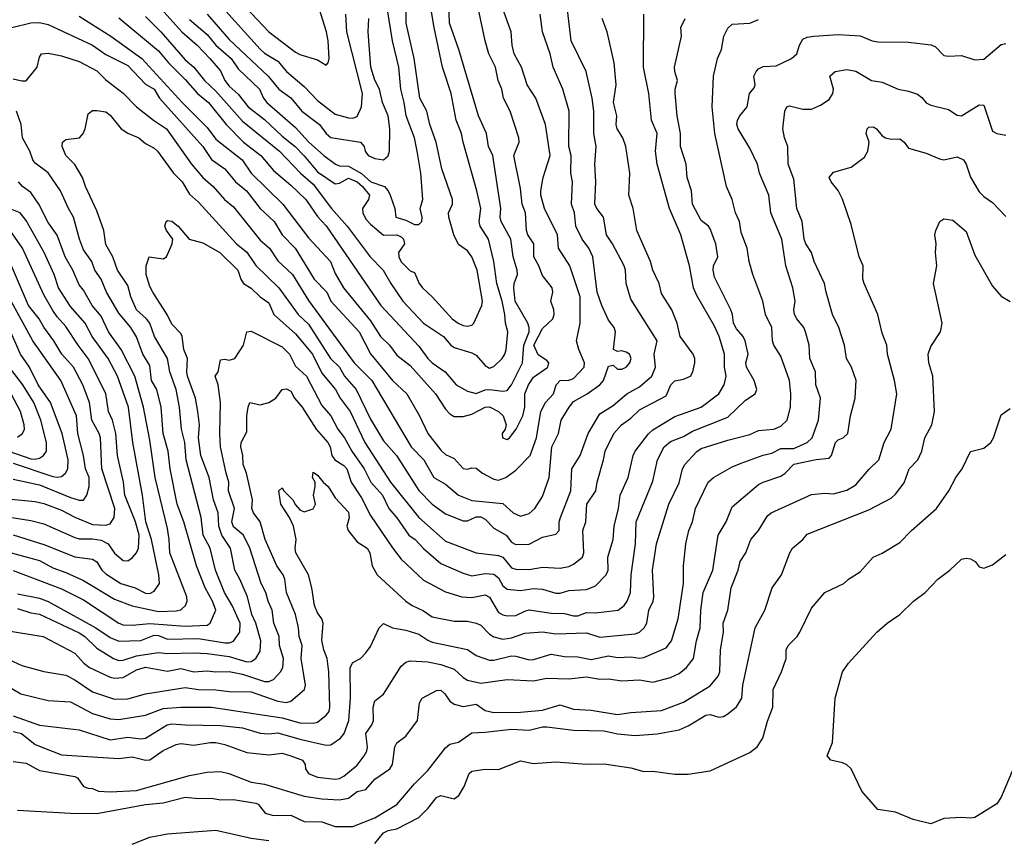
# Model space of a CAD drawing. Header units: metres. Extents: x -46681 to -43747, y -240911 to -237677.
# Tile 733 of 1056: x -46023 to -45912, y -238240 to -238148. Entities that reach past the tile are written whole.
import ezdxf

# ---------------------------------------------------------------- set-up
doc = ezdxf.new("R2010")
doc.units = ezdxf.units.M
doc.layers.add('CONTOUR_INDEX', color=1, linetype='Continuous')
doc.layers.add('CONTOUR_INTER', color=3, linetype='Continuous')

msp = doc.modelspace()

# ---------------------------------------------------------------- linework, layer by layer
at = {"layer": 'CONTOUR_INDEX'}
for points, elevation in [([(-45998.44, -238145.52), (-45995.1, -238149.02), (-45992.1, -238151.3), (-45991.6, -238151.58), (-45989.6, -238152.2), (-45988.6, -238152.78), (-45988.39, -238152.52), (-45988.29, -238152.02), (-45988.37, -238150.02), (-45988.56, -238149.02), (-45989.98, -238144.52)], 110), ([(-46023.6, -238212.67), (-46021.1, -238213.17), (-46020.1, -238213.56), (-46014.72, -238216.52), (-46013.1, -238217.63), (-46012.1, -238218.06), (-46009.6, -238217.97), (-46008.1, -238217.37), (-46007.6, -238217.42), (-46006.6, -238217.83), (-46003.1, -238217.76), (-46000.1, -238218.25), (-45999.6, -238218.23), (-45999.1, -238218.03), (-45998.38, -238217.02), (-45998.37, -238216.02), (-45999.25, -238214.02), (-46000.14, -238212.52), (-46001.17, -238210.02), (-46001.75, -238207.52), (-46002.56, -238206.02), (-46002.78, -238204.02), (-46004.49, -238197.52), (-46004.62, -238195.52), (-46005.02, -238194.02), (-46005.23, -238191.52), (-46005.62, -238189.52), (-46006.32, -238187.52), (-46006.58, -238186.02), (-46008.08, -238183.52), (-46008.6, -238182.02), (-46008.96, -238181.52), (-46010.11, -238180.52), (-46010.74, -238179.02), (-46011.1, -238177.74), (-46012.27, -238176.02), (-46012.8, -238174.52), (-46013.6, -238173.1), (-46013.82, -238171.52), (-46014.6, -238169.29), (-46015.9, -238166.52), (-46016.21, -238165.52), (-46017.1, -238164.03), (-46018.13, -238163.02), (-46018.54, -238162.02), (-46018.49, -238161.52), (-46018.1, -238161.23), (-46016.56, -238161.02), (-46016.14, -238160.52), (-46015.92, -238160.02), (-46015.6, -238158.31), (-46015.1, -238157.92), (-46014.6, -238157.91), (-46013.6, -238158.08), (-46013.1, -238158.45), (-46011.86, -238160.02), (-46011.1, -238160.49), (-46009.86, -238161.02), (-46009.1, -238161.67), (-46008.1, -238162.18), (-46007.71, -238162.52), (-46005.9, -238165.02), (-46004.93, -238166.02), (-46004.1, -238167.41), (-46003.1, -238168.3), (-45998.76, -238173.02), (-45997.6, -238173.96), (-45996.6, -238175.5), (-45993.97, -238178.02), (-45991.79, -238181.02), (-45990.6, -238182.13), (-45988.11, -238186.02), (-45987.12, -238187.02), (-45986.52, -238188.02), (-45985.21, -238189.52), (-45983.6, -238192.88), (-45982.1, -238195.35), (-45980.65, -238197.02), (-45978.1, -238200.99), (-45976.6, -238202.52), (-45975.1, -238203.61), (-45973.1, -238204.43), (-45972.6, -238204.41), (-45971.6, -238203.95), (-45971.1, -238203.96), (-45970.6, -238204.24), (-45969.6, -238205.23), (-45968.22, -238206.02), (-45967.6, -238206.82), (-45967.1, -238207.08), (-45965.6, -238207.05), (-45964.1, -238206.27), (-45962.6, -238205.93), (-45962.21, -238205.52), (-45962.2, -238204.52), (-45962.07, -238204.02), (-45960.89, -238201.02), (-45960.78, -238198.52), (-45959.82, -238197.02), (-45958.93, -238194.52), (-45957.6, -238192.3), (-45956.1, -238191.35), (-45954.54, -238190.02), (-45953.1, -238189.22), (-45951.71, -238188.02), (-45951.3, -238187.02), (-45951.46, -238185.52), (-45951.12, -238184.02), (-45954.1, -238179.3), (-45954.61, -238177.52), (-45954.68, -238176.02), (-45954.85, -238175.52), (-45956.17, -238173.02), (-45956.85, -238172.02), (-45957.17, -238170.02), (-45957.94, -238169.02), (-45958.15, -238168.52), (-45958.05, -238166.02), (-45958.15, -238164.02), (-45958.02, -238162.02), (-45958.29, -238160.52), (-45958.28, -238158.02), (-45958.45, -238156.52), (-45959.15, -238153.52), (-45960.83, -238150.02), (-45961.27, -238146.52)], 120), ([(-46009.1, -238147.27), (-46007.35, -238149.02), (-46004.6, -238152.17), (-46003.6, -238153.02), (-46002.39, -238154.52), (-46001.1, -238155.73), (-45998.1, -238159.13), (-45993.89, -238162.52), (-45991.53, -238165.02), (-45990.1, -238166.29), (-45988.02, -238169.02), (-45986.23, -238171.02), (-45983.63, -238174.52), (-45982.15, -238176.02), (-45981.3, -238177.52), (-45979.92, -238179.52), (-45977.6, -238182.01), (-45975.33, -238183.52), (-45974.48, -238184.52), (-45974.1, -238184.78), (-45972.1, -238185.37), (-45971.6, -238185.64), (-45970.6, -238186.8), (-45970.1, -238187.13), (-45969.6, -238186.93), (-45968.68, -238186.02), (-45968.38, -238185.52), (-45968.21, -238185.02), (-45968.04, -238183.02), (-45968.3, -238182.02), (-45968.36, -238181.02), (-45968.66, -238179.52), (-45969.29, -238177.52), (-45969.6, -238175.02), (-45970.2, -238172.52), (-45971.17, -238171.02), (-45971.27, -238170.52), (-45971.1, -238169.02), (-45971.52, -238167.02), (-45973.1, -238161.52), (-45973.28, -238160.52), (-45973.89, -238159.02), (-45974.45, -238156.02), (-45975.42, -238153.02), (-45976.39, -238148.52), (-45976.71, -238146.52)], 115), ([(-45933.34, -238149.52), (-45930.6, -238149.33), (-45928.1, -238149.45), (-45926.75, -238150.02), (-45926.1, -238150.13), (-45922.6, -238150.2), (-45920.1, -238150.49), (-45919.6, -238150.67), (-45918.6, -238151.68), (-45918.1, -238151.79), (-45916.6, -238151.71), (-45915.1, -238152.2), (-45914.1, -238152.11), (-45912.1, -238150.44), (-45911.6, -238150.34)], 125), ([(-46024.08, -238226.52), (-46021.1, -238227.57), (-46016.6, -238228.09), (-46013.1, -238229.23), (-46011.1, -238228.92), (-46009.6, -238229.12), (-46009.1, -238229.04), (-46006.62, -238227.52), (-46006.1, -238227.41), (-46004.6, -238227.54), (-46000.6, -238227.58), (-45998.1, -238227.86), (-45996.1, -238228.48), (-45995.1, -238228.54), (-45994.1, -238228.43), (-45991.6, -238229.15), (-45988.6, -238229.81), (-45988.1, -238229.77), (-45986.98, -238229.02), (-45986.58, -238228.52), (-45986.04, -238227.02), (-45985.86, -238224.52), (-45985.89, -238221.02), (-45985.6, -238220.48), (-45984.72, -238220.02), (-45984.1, -238219.38), (-45983.6, -238218.65), (-45982.6, -238216.55), (-45982.1, -238216.06), (-45981.1, -238216.53), (-45979.6, -238216.81), (-45978.1, -238217.26), (-45977.1, -238217.95), (-45976.6, -238218.14), (-45972.6, -238218.97), (-45971.6, -238219.66), (-45970.1, -238220.18), (-45969.6, -238220.21), (-45967.6, -238219.72), (-45967.1, -238219.74), (-45965.6, -238220.16), (-45965.1, -238220.14), (-45963.1, -238219.52), (-45961.6, -238219.79), (-45960.1, -238219.81), (-45958.6, -238220.13), (-45956.6, -238219.71), (-45955.6, -238219.9), (-45954.1, -238219.81), (-45953.1, -238219.97), (-45952.6, -238219.89), (-45950.1, -238218.8), (-45949.46, -238218.02), (-45948.74, -238215.52), (-45948.11, -238211.52), (-45948.11, -238209.52), (-45947.87, -238207.02), (-45947.5, -238205.52), (-45947.11, -238204.52), (-45946.76, -238203.02), (-45945.31, -238200.02), (-45944.7, -238199.52), (-45942.6, -238198.31), (-45941.6, -238197.87), (-45939.1, -238196.97), (-45938.1, -238196.73), (-45937.1, -238196.23), (-45935.6, -238196.22), (-45934.1, -238195.52), (-45933.54, -238195.02), (-45932.82, -238193.02), (-45932.58, -238190.52), (-45933.12, -238189.02), (-45933.17, -238187.52), (-45933.81, -238186.02), (-45933.87, -238184.52), (-45934.28, -238183.02), (-45934.49, -238182.52), (-45935.29, -238181.52), (-45935.52, -238181.02), (-45935.6, -238180.52), (-45935.48, -238179.52), (-45935.71, -238178.02), (-45936.51, -238175.52), (-45936.97, -238172.52), (-45938.22, -238169.52), (-45938.44, -238167.52), (-45939.49, -238165.02), (-45939.74, -238164.02), (-45940.6, -238162.21), (-45941.93, -238160.02), (-45942.08, -238159.52), (-45941.99, -238159.02), (-45941.72, -238158.52), (-45940.91, -238157.52), (-45940.62, -238156.02), (-45940.1, -238155.37), (-45939.98, -238155.02), (-45940.13, -238154.02), (-45939.88, -238153.52), (-45939.6, -238153.21), (-45939.1, -238152.94), (-45937.6, -238152.88), (-45935.86, -238152.02), (-45935.29, -238151.52), (-45934.97, -238150.52), (-45934.6, -238149.83), (-45934.1, -238149.62), (-45933.34, -238149.52)], 125), ([(-46025.1, -238201.9), (-46021.6, -238202.22), (-46020.6, -238202.43), (-46018.6, -238203.19), (-46017.1, -238204.01), (-46015.1, -238204.82), (-46013.6, -238204.89), (-46013.1, -238204.74), (-46012.62, -238204.02), (-46012.55, -238203.02), (-46014.05, -238198.52), (-46014.17, -238195.02), (-46014.32, -238194.52), (-46015.17, -238193.02), (-46015.45, -238191.02), (-46016.19, -238189.02), (-46017.26, -238187.02), (-46018.56, -238185.52), (-46019.47, -238184.02), (-46020.6, -238182.49), (-46021.12, -238181.52), (-46022.36, -238180.02), (-46024.29, -238175.52)], 115), ([(-45910.75, -238232.52), (-45912.1, -238235.72), (-45912.6, -238236.49), (-45915.1, -238238.01), (-45915.6, -238238.11), (-45916.6, -238238.01), (-45918.6, -238238.13), (-45920.1, -238238.75), (-45922.1, -238238.26), (-45924.1, -238237.42), (-45926.1, -238237.13), (-45927.92, -238235.02), (-45929.11, -238232.52), (-45929.6, -238232.07), (-45930.1, -238231.82), (-45931.42, -238231.52), (-45931.85, -238231.02), (-45931.23, -238229.52), (-45930.94, -238224.52), (-45930.11, -238221.52), (-45929.43, -238220.52), (-45926.2, -238217.02), (-45925.03, -238216.02), (-45923.6, -238215.03), (-45922.07, -238213.52), (-45920.74, -238212.52), (-45919.3, -238211.02), (-45917.94, -238210.02), (-45916.6, -238208.75), (-45916.1, -238208.65), (-45915.6, -238208.72), (-45915.05, -238209.02), (-45914.6, -238209.62), (-45914.1, -238209.79), (-45913.1, -238209.38), (-45911.6, -238208.23)], 130)]:
    msp.add_lwpolyline(points, dxfattribs=dict(at, elevation=elevation))
at = {"layer": 'CONTOUR_INTER'}
for points, elevation in [([(-46012.1, -238147.44), (-46007.6, -238151.15), (-46006.49, -238152.52), (-46004.6, -238154.42), (-46003.2, -238156.02), (-46001.93, -238157.02), (-45999.93, -238159.52), (-45997.97, -238161.52), (-45996.03, -238163.02), (-45994.6, -238164.71), (-45992.6, -238166.37), (-45990.93, -238168.02), (-45989.6, -238169.92), (-45988.6, -238170.99), (-45982.42, -238180.02), (-45978.1, -238184.61), (-45977.1, -238186.02), (-45976.6, -238186.51), (-45975.12, -238187.52), (-45973.89, -238189.02), (-45972.6, -238189.72), (-45971.6, -238190), (-45970.6, -238189.59), (-45970.1, -238189.54), (-45968.6, -238189.74), (-45968.1, -238189.63), (-45967.61, -238189.02), (-45966.35, -238186.52), (-45966.2, -238184.52), (-45965.61, -238183.02), (-45965.6, -238182.52), (-45965.76, -238182.02), (-45967.18, -238179.52), (-45967.34, -238178.02), (-45967.29, -238177.52), (-45966.93, -238176.52), (-45966.98, -238176.02), (-45967.43, -238174.52), (-45967.67, -238172.52), (-45968.79, -238170.52), (-45968.88, -238170.02), (-45968.8, -238169.02), (-45969.73, -238163.02), (-45970.22, -238162.02), (-45970.46, -238160.52), (-45971.36, -238158.52), (-45973.57, -238151.02), (-45974.65, -238148.02), (-45974.8, -238143.52)], 116), ([(-46002.83, -238143.52), (-45996.1, -238150.97), (-45995.6, -238151.42), (-45994.1, -238152.33), (-45993.09, -238153.52), (-45991.1, -238155.21), (-45989.6, -238156.8), (-45987.6, -238158.35), (-45986.1, -238158.77), (-45985.6, -238158.81), (-45985.1, -238158.6), (-45984.6, -238157.52), (-45984.51, -238156.02), (-45986.29, -238149.02), (-45986.37, -238147.02)], 111), ([(-46016.6, -238147.24), (-46013.03, -238149.52), (-46009.49, -238152.02), (-46004.94, -238157.02), (-46002.1, -238159.84), (-46001.1, -238161.18), (-45998.14, -238163.52), (-45997.1, -238165.03), (-45993.52, -238168.52), (-45990.6, -238172.36), (-45988.12, -238175.02), (-45987.6, -238176.38), (-45986.66, -238178.02), (-45983.6, -238181.77), (-45982.45, -238183.52), (-45981.45, -238184.52), (-45980.6, -238185.66), (-45979.1, -238186.8), (-45976.21, -238190.02), (-45975.1, -238191.75), (-45974.6, -238192.3), (-45974.1, -238192.6), (-45973.1, -238192.61), (-45972.1, -238192.34), (-45970.6, -238191.53), (-45970.1, -238191.49), (-45969.1, -238192.02), (-45968.57, -238192.52), (-45968.23, -238193.52), (-45968.34, -238194.02), (-45968.66, -238194.52), (-45968.64, -238195.02), (-45968.1, -238195.21), (-45967.84, -238195.02), (-45967.08, -238194.02), (-45966.31, -238192.52), (-45966.09, -238191.52), (-45966.08, -238190.02), (-45965.69, -238189.02), (-45965.1, -238188.15), (-45963.5, -238187.02), (-45963.39, -238186.52), (-45963.6, -238186.26), (-45964.6, -238185.61), (-45965.07, -238184.52), (-45964.1, -238182.61), (-45962.92, -238181.52), (-45962.78, -238181.02), (-45962.83, -238180.52), (-45963.14, -238179.52), (-45962.92, -238178.52), (-45963, -238178.02), (-45964.1, -238176.61), (-45964.51, -238175.52), (-45965.07, -238174.52), (-45965.07, -238173.02), (-45965.76, -238172.02), (-45965.91, -238171.52), (-45966.01, -238169.52), (-45966.4, -238168.52), (-45966.6, -238166.76), (-45967.36, -238163.02), (-45966.74, -238161.52), (-45966.78, -238161.02), (-45967.76, -238158.02), (-45968.52, -238156.52), (-45968.72, -238155.52), (-45969.13, -238154.52), (-45969.43, -238153.02), (-45970.17, -238151.52), (-45970.6, -238150.04), (-45971.66, -238145.02)], 117), ([(-46007.65, -238146.02), (-46004.96, -238149.02), (-46003.24, -238150.52), (-46001.79, -238152.02), (-46000.6, -238153.45), (-46000.11, -238154.52), (-45999.6, -238155.18), (-45998.6, -238156.07), (-45997.47, -238157.52), (-45995.6, -238158.94), (-45993.6, -238160.85), (-45992.14, -238162.02), (-45991.1, -238163.05), (-45989.6, -238164.88), (-45987.6, -238166.23), (-45987.1, -238166.17), (-45986.1, -238165.58), (-45985.1, -238166.02), (-45984.49, -238166.52), (-45983.69, -238167.52), (-45983.83, -238168.02), (-45984.5, -238169.02), (-45984.45, -238169.52), (-45984.1, -238170.22), (-45983.6, -238170.8), (-45982.1, -238172.05), (-45980.6, -238172), (-45980.1, -238172.25), (-45979.85, -238172.52), (-45979.73, -238173.02), (-45980.4, -238174.02), (-45980.38, -238174.52), (-45980.1, -238175.06), (-45979.1, -238176.09), (-45978.6, -238176.27), (-45978.08, -238177.52), (-45977.7, -238178.02), (-45976.59, -238179.02), (-45974.32, -238181.52), (-45973.67, -238182.02), (-45973.1, -238182.27), (-45972.6, -238182.37), (-45972.1, -238182.24), (-45971.86, -238182.02), (-45970.97, -238180.02), (-45970.9, -238179.52), (-45971.5, -238176.02), (-45972.1, -238174.52), (-45972.6, -238173.84), (-45973.6, -238173.11), (-45974.14, -238172.02), (-45974.71, -238170.02), (-45974.74, -238169.52), (-45974.29, -238168.52), (-45974.31, -238168.02), (-45975.5, -238164.52), (-45976.14, -238161.52), (-45976.87, -238159.52), (-45977.2, -238158.02), (-45977.99, -238156.52), (-45978.65, -238152.02), (-45979.54, -238148.02), (-45979.54, -238146.52)], 114), ([(-46025.1, -238216.81), (-46020.67, -238217.52), (-46017.1, -238219.4), (-46016.08, -238220.52), (-46015.43, -238221.02), (-46013.1, -238222.13), (-46012.6, -238222.24), (-46011.6, -238222.16), (-46010.1, -238221.31), (-46009.1, -238220.99), (-46006.6, -238221.45), (-46005.1, -238221.13), (-46003.6, -238221.53), (-46002.1, -238221.39), (-46001.1, -238221.52), (-45999.6, -238221.49), (-45998.1, -238221.8), (-45995.6, -238222.6), (-45995.1, -238222.62), (-45994.6, -238222.39), (-45993.79, -238221.52), (-45993.52, -238221.02), (-45993.44, -238220.02), (-45993.89, -238218.52), (-45993.95, -238217.52), (-45994.54, -238216.02), (-45994.73, -238214.52), (-45995.18, -238213.52), (-45995.45, -238212.52), (-45995.97, -238211.52), (-45997.28, -238207.52), (-45997.99, -238206.02), (-45999.1, -238205.11), (-45999.31, -238204.52), (-45999, -238203.02), (-45999.68, -238201.02), (-45999.64, -238200.02), (-45999.96, -238199.02), (-46000.57, -238196.02), (-46000.66, -238194.52), (-46000.6, -238191.02), (-46000.84, -238189.02), (-46001.2, -238188.02), (-46000.87, -238187.52), (-46000.6, -238186.18), (-46000.1, -238186.1), (-45999.6, -238186.21), (-45998.96, -238186.02), (-45997.99, -238184.52), (-45997.6, -238183.02), (-45997.1, -238182.94), (-45993.6, -238184.7), (-45992.77, -238185.52), (-45992.1, -238186.9), (-45990.85, -238188.02), (-45989.1, -238191.33), (-45988.1, -238192.52), (-45987.31, -238194.02), (-45986.53, -238195.02), (-45985.71, -238196.52), (-45984.3, -238198.52), (-45983.54, -238200.02), (-45982.24, -238201.52), (-45981.52, -238203.02), (-45980.6, -238204.07), (-45979.25, -238206.02), (-45978.51, -238206.52), (-45977.6, -238207.54), (-45975.6, -238209.23), (-45973.1, -238210.34), (-45972.1, -238210.64), (-45970.6, -238210.38), (-45969.6, -238210.44), (-45969.1, -238210.86), (-45968.6, -238211.78), (-45968.1, -238212.16), (-45966.6, -238212.3), (-45965.1, -238212.06), (-45964.1, -238212.17), (-45962.6, -238212.6), (-45962.1, -238212.59), (-45961.1, -238212.3), (-45959.1, -238212.18), (-45958.1, -238211.77), (-45956.9, -238210.52), (-45956.65, -238210.02), (-45956.68, -238208.52), (-45956.1, -238206.52), (-45955.99, -238205.02), (-45955.48, -238203.02), (-45955.29, -238201.52), (-45954.39, -238199.52), (-45953.84, -238197.02), (-45953.59, -238196.52), (-45952.1, -238194.54), (-45951.6, -238194.1), (-45949.1, -238192.61), (-45946.1, -238191.53), (-45944.12, -238190.02), (-45943.52, -238189.02), (-45943.29, -238188.02), (-45943.49, -238187.02), (-45943.49, -238185.52), (-45944.09, -238183.52), (-45944.6, -238182.36), (-45946.6, -238178.89), (-45946.98, -238178.02), (-45947.43, -238175.52), (-45948.41, -238172.02), (-45949.72, -238169.02), (-45951.1, -238164.02), (-45951.3, -238162.52), (-45951.1, -238160.52), (-45951.75, -238159.02), (-45952.03, -238156.02), (-45952.66, -238153.02), (-45952.63, -238147.02)], 122), ([(-46024.23, -238148.52), (-46022.1, -238148.01), (-46021.1, -238147.97), (-46020.1, -238148.18), (-46015.1, -238150.52), (-46013.6, -238151.6), (-46011.1, -238152.84), (-46009.1, -238154.95), (-46008.1, -238155.5), (-46007.49, -238156.52), (-46002.6, -238161.99), (-46001.6, -238163.47), (-46000.1, -238164.53), (-45998.87, -238166.02), (-45997.63, -238167.02), (-45996.11, -238169.02), (-45994.5, -238170.52), (-45993.6, -238172), (-45992.14, -238173.52), (-45989.97, -238177.02), (-45988.55, -238178.52), (-45988.1, -238179.52), (-45984.87, -238183.02), (-45983.6, -238185.48), (-45981.08, -238188.52), (-45979.48, -238190.02), (-45978.03, -238192.52), (-45977.1, -238194.53), (-45975.6, -238196.41), (-45975.1, -238196.89), (-45974.1, -238197.35), (-45973.1, -238198.47), (-45972.6, -238198.57), (-45972.1, -238198.4), (-45971.6, -238198.44), (-45970.9, -238199.02), (-45969.6, -238199.7), (-45969.1, -238199.79), (-45968.27, -238199.52), (-45967.1, -238198.67), (-45965.48, -238197.02), (-45964.79, -238195.02), (-45964.29, -238192.02), (-45963.76, -238191.02), (-45962.85, -238190.02), (-45962.54, -238189.02), (-45962.1, -238188.5), (-45961.1, -238188.48), (-45960.6, -238188.27), (-45959.39, -238187.02), (-45959.32, -238186.52), (-45959.98, -238185.02), (-45960.26, -238184.02), (-45959.81, -238182.02), (-45959.83, -238179.02), (-45961.01, -238175.52), (-45962.28, -238173.52), (-45962.4, -238172.02), (-45963.88, -238169.02), (-45964.27, -238167.52), (-45964.3, -238167.02), (-45964.02, -238165.52), (-45963.24, -238163.02), (-45963.75, -238159.52), (-45964.85, -238156.52), (-45965.84, -238155.02), (-45966.47, -238153.02), (-45967.31, -238151.52), (-45967.54, -238150.52), (-45967.65, -238149.02), (-45968.6, -238146.4)], 118), ([(-46024.1, -238154.33), (-46023.1, -238154.57), (-46022.6, -238154.56), (-46021.37, -238153.02), (-46021.1, -238151.89), (-46020.87, -238151.52), (-46020.1, -238151.42), (-46018.6, -238151.72), (-46016.6, -238152.38), (-46014.6, -238153.45), (-46013.6, -238154.44), (-46011.6, -238155.95), (-46010.1, -238157.5), (-46008.2, -238159.02), (-46006.69, -238160.02), (-46003.88, -238164.02), (-46002.6, -238165.52), (-46001.42, -238166.52), (-46000.15, -238168.02), (-45999.1, -238168.85), (-45996.1, -238172.63), (-45995.03, -238173.52), (-45994.1, -238174.97), (-45992.44, -238176.52), (-45990.6, -238179.46), (-45985.44, -238186.52), (-45983.44, -238188.52), (-45978.98, -238196.02), (-45977.54, -238197.52), (-45976.43, -238199.52), (-45975.1, -238200.27), (-45973.6, -238201.52), (-45972.1, -238202.12), (-45968.6, -238202.43), (-45967.41, -238203.52), (-45966.6, -238203.89), (-45965.6, -238203.57), (-45964.98, -238203.02), (-45964.1, -238201.67), (-45963.33, -238199.52), (-45963.03, -238196.02), (-45962.27, -238194.52), (-45961.99, -238193.02), (-45961.09, -238191.52), (-45960.6, -238190.89), (-45959.04, -238190.02), (-45957.59, -238189.02), (-45957.18, -238188.52), (-45956.6, -238186.9), (-45956.1, -238186.78), (-45955.6, -238187.22), (-45955.1, -238187.22), (-45954.6, -238187.01), (-45954.2, -238186.52), (-45954.04, -238186.02), (-45954.23, -238185.52), (-45954.6, -238185.29), (-45955.1, -238185.17), (-45955.6, -238185.24), (-45956.04, -238185.02), (-45955.82, -238183.02), (-45955.98, -238182.52), (-45956.6, -238181.67), (-45957.38, -238180.02), (-45957.92, -238178.52), (-45958.39, -238174.52), (-45958.84, -238173.52), (-45959.62, -238172.52), (-45960.33, -238171.02), (-45960.47, -238169.52), (-45960.81, -238168.52), (-45960.69, -238166.02), (-45960.89, -238165.02), (-45960.84, -238163.02), (-45961.13, -238162.02), (-45961.09, -238158.02), (-45961.78, -238155.52), (-45962.9, -238153.02), (-45963.22, -238151.52), (-45964.08, -238149.02), (-45964.37, -238147.02)], 119), ([(-46004.1, -238147.6), (-46002.1, -238149.32), (-46001.1, -238150.54), (-45999.38, -238152.02), (-45998.6, -238153.19), (-45996.17, -238155.52), (-45995.72, -238156.52), (-45995.32, -238157.02), (-45992.1, -238159.84), (-45990.6, -238161.46), (-45988.89, -238163.02), (-45987.56, -238164.02), (-45987.1, -238164.21), (-45986.1, -238164.22), (-45984.6, -238165.07), (-45983.55, -238166.02), (-45982.02, -238166.52), (-45981.6, -238167.02), (-45981.37, -238167.52), (-45980.85, -238169.02), (-45980.71, -238170.02), (-45979.6, -238170.35), (-45978.6, -238170.84), (-45978.1, -238170.85), (-45977.77, -238170.52), (-45977.74, -238170.02), (-45977.95, -238169.02), (-45977.64, -238168.02), (-45977.89, -238165.02), (-45978.3, -238162.52), (-45978.6, -238161.02), (-45979.56, -238158.52), (-45979.76, -238157.02), (-45980.14, -238155.52), (-45980.37, -238153.02), (-45981.11, -238150.02), (-45981.67, -238146.52)], 113), ([(-46002.11, -238147.02), (-45999.6, -238149.87), (-45995.18, -238154.02), (-45993.97, -238155.52), (-45992.6, -238156.48), (-45991.36, -238158.02), (-45989.35, -238159.52), (-45988.61, -238160.52), (-45988.1, -238161), (-45984.74, -238161.52), (-45984.32, -238162.02), (-45984.19, -238162.52), (-45983.85, -238163.02), (-45983.1, -238163.36), (-45982.1, -238163.53), (-45981.6, -238163.06), (-45981.44, -238162.52), (-45981.4, -238160.02), (-45981.6, -238158.52), (-45982.23, -238157.02), (-45982.58, -238155.52), (-45983.1, -238154.5), (-45983.57, -238153.02), (-45983.85, -238149.02), (-45983.76, -238147.52)], 112), ([(-46027.6, -238221.46), (-46023.22, -238224.02), (-46020.1, -238224.76), (-46017.6, -238224.91), (-46015.1, -238226.23), (-46013.1, -238226.83), (-46012.1, -238226.92), (-46009.1, -238226.42), (-46007.1, -238225.66), (-46005.1, -238225.51), (-46001.6, -238225.51), (-45993.6, -238226.72), (-45991.6, -238227.28), (-45990.1, -238227.33), (-45989.6, -238227.23), (-45988.6, -238226.44), (-45988.29, -238226.02), (-45988.2, -238225.52), (-45988.3, -238221.52), (-45988.51, -238220.02), (-45988.87, -238219.02), (-45989.1, -238217.95), (-45988.96, -238216.02), (-45989.1, -238215.52), (-45989.6, -238214.83), (-45989.93, -238214.02), (-45990.22, -238212.02), (-45990.61, -238210.52), (-45992.05, -238208.02), (-45992.13, -238207.52), (-45992.03, -238206.52), (-45992.31, -238205.02), (-45992.77, -238204.02), (-45993.74, -238202.52), (-45993.99, -238201.02), (-45993.6, -238200.68), (-45993.42, -238201.02), (-45992.39, -238202.02), (-45992.1, -238202.59), (-45991.6, -238203.18), (-45991.1, -238203.4), (-45990.1, -238203.04), (-45989.83, -238202.52), (-45990.06, -238201.52), (-45989.86, -238200.52), (-45989.87, -238200.02), (-45990.18, -238199.52), (-45990.1, -238198.91), (-45989.6, -238199.23), (-45988.97, -238200.02), (-45988.38, -238200.52), (-45987.6, -238201.8), (-45986.1, -238203.44), (-45986.02, -238204.02), (-45986.26, -238205.02), (-45986.13, -238205.52), (-45985.1, -238206.79), (-45983.97, -238207.52), (-45983.67, -238208.02), (-45983.39, -238209.52), (-45982.82, -238210.52), (-45979.57, -238213.52), (-45978.88, -238214.02), (-45977.6, -238214.62), (-45976.6, -238215.27), (-45974.1, -238215.77), (-45972.6, -238215.76), (-45971.6, -238215.99), (-45971.1, -238216.22), (-45970.1, -238217.27), (-45969.6, -238217.55), (-45968.6, -238217.8), (-45967.6, -238217.65), (-45966.1, -238217.13), (-45964.1, -238216.97), (-45962.6, -238217.22), (-45959.1, -238217.09), (-45957.6, -238217.59), (-45953.6, -238217.2), (-45953.1, -238217.03), (-45952.56, -238216.52), (-45952.26, -238216.02), (-45952.04, -238214.52), (-45951.55, -238213.52), (-45951.48, -238213.02), (-45951.63, -238210.02), (-45951.17, -238207.02), (-45949.78, -238202.52), (-45948.6, -238200.09), (-45948.23, -238198.52), (-45947.98, -238198.02), (-45946.6, -238196.55), (-45946.1, -238196.21), (-45943.1, -238195.26), (-45940.6, -238194.65), (-45939.6, -238194.18), (-45937.89, -238194.02), (-45937.1, -238193.67), (-45936.36, -238193.02), (-45935.99, -238191.52), (-45935.94, -238190.02), (-45936.12, -238188.52), (-45937.1, -238185.74), (-45937.87, -238184.52), (-45938.02, -238184.02), (-45938.12, -238182.52), (-45938.84, -238181.02), (-45939.11, -238179.52), (-45940.25, -238176.52), (-45940.69, -238175.02), (-45940.91, -238173.52), (-45941.6, -238171.76), (-45941.77, -238170.52), (-45942.22, -238169.52), (-45942.61, -238168.02), (-45943.24, -238166.52), (-45944.57, -238160.52), (-45944.85, -238157.52), (-45944.73, -238154.02), (-45944.25, -238152.02), (-45943.82, -238151.02), (-45943.54, -238149.52), (-45943.1, -238148.6), (-45942.6, -238148.13), (-45940.6, -238148.02), (-45939.6, -238147.6)], 124), ([(-46025.6, -238219.66), (-46023.1, -238220.8), (-46020.6, -238221.48), (-46018.1, -238221.91), (-46017.1, -238222.42), (-46015.1, -238223.77), (-46012.6, -238224.61), (-46011.1, -238224.58), (-46009.1, -238224.01), (-46004.6, -238223.3), (-46003.1, -238223.52), (-46001.1, -238223.55), (-45999.6, -238223.76), (-45997.1, -238223.78), (-45994.1, -238224.83), (-45993.1, -238225), (-45992.6, -238224.84), (-45991.06, -238223.52), (-45990.95, -238223.02), (-45991.43, -238220.02), (-45991.35, -238218.52), (-45991.68, -238217.52), (-45991.75, -238216.52), (-45992.08, -238215.02), (-45993.09, -238212.52), (-45993.3, -238211.02), (-45993.48, -238210.52), (-45994.22, -238209.52), (-45995.53, -238206.52), (-45996.1, -238204.54), (-45996.84, -238203.52), (-45997.02, -238203.02), (-45996.98, -238202.02), (-45997.66, -238199.02), (-45998.01, -238198.02), (-45998.06, -238197.02), (-45998.29, -238196.02), (-45998.24, -238195.52), (-45997.6, -238194.33), (-45997.59, -238192.52), (-45997.47, -238191.52), (-45997.27, -238191.02), (-45996.1, -238191.27), (-45995.1, -238191), (-45994.32, -238190.52), (-45993.6, -238189.52), (-45993.1, -238189.45), (-45992.6, -238189.74), (-45992.21, -238190.52), (-45991.34, -238191.52), (-45989.76, -238194.02), (-45988.41, -238195.52), (-45988.17, -238196.02), (-45987.97, -238197.02), (-45987.63, -238197.52), (-45986.6, -238198.16), (-45986.28, -238198.52), (-45985.79, -238200.02), (-45984.6, -238201.8), (-45983.6, -238203.8), (-45981.1, -238207.48), (-45980.1, -238208.74), (-45977.6, -238211.15), (-45975.1, -238212.45), (-45973.22, -238213.02), (-45972.1, -238213.1), (-45970.6, -238212.8), (-45970.1, -238213.05), (-45969.1, -238214.81), (-45968.6, -238215.08), (-45968.1, -238215.17), (-45967.1, -238215.15), (-45966.1, -238214.63), (-45965.6, -238214.5), (-45963.1, -238214.89), (-45961.6, -238214.92), (-45960.6, -238215.17), (-45960.1, -238215.16), (-45959.1, -238214.81), (-45958.1, -238214.82), (-45955.53, -238214.52), (-45954.85, -238214.02), (-45954.51, -238213.52), (-45954.12, -238212.52), (-45954.05, -238210.52), (-45953.55, -238207.02), (-45953.47, -238204.52), (-45951.6, -238199.92), (-45951.05, -238197.52), (-45950.3, -238196.02), (-45949.6, -238195.43), (-45948.1, -238194.87), (-45947.1, -238194.26), (-45943.1, -238192.68), (-45941.1, -238190.73), (-45940, -238190.02), (-45939.81, -238189.52), (-45940.1, -238188.52), (-45940.96, -238187.02), (-45941.05, -238186.52), (-45940.78, -238185.52), (-45941.14, -238184.02), (-45941.36, -238183.52), (-45942.1, -238182.68), (-45942.45, -238182.02), (-45942.57, -238181.02), (-45942.76, -238180.52), (-45944.6, -238176.8), (-45944.76, -238176.02), (-45944.72, -238175.52), (-45944.24, -238174.52), (-45944.45, -238173.02), (-45945.1, -238171.33), (-45945.29, -238171.02), (-45946.1, -238170.39), (-45947.08, -238168.52), (-45947.2, -238167.02), (-45947.69, -238165.52), (-45947.8, -238164.02), (-45948.45, -238162.02), (-45948.45, -238160.52), (-45948.82, -238158.52), (-45949.05, -238156.02), (-45949.05, -238155.52), (-45948.78, -238154.52), (-45949.11, -238153.52), (-45949.15, -238153.02), (-45948.33, -238149.52), (-45948.42, -238148.52), (-45947.93, -238147.52)], 123), ([(-46023.6, -238214.35), (-46022.1, -238214.85), (-46021.1, -238214.98), (-46016.6, -238217.09), (-46015.97, -238217.52), (-46014.6, -238218.84), (-46012.73, -238220.02), (-46012.1, -238220.23), (-46011.6, -238220.21), (-46010.1, -238219.71), (-46007.6, -238219.32), (-46006.6, -238219.45), (-46003.6, -238219.37), (-46002.1, -238219.46), (-45999.6, -238219.79), (-45997.6, -238220.39), (-45997.1, -238220.34), (-45996.59, -238220.02), (-45996.1, -238219.19), (-45996, -238218.02), (-45996.6, -238216.02), (-45997.05, -238215.02), (-45997.52, -238213.02), (-45998.38, -238211.02), (-45998.97, -238210.02), (-45999.45, -238207.52), (-46000.42, -238206.02), (-46000.76, -238205.02), (-46000.87, -238203.52), (-46001.4, -238202.02), (-46001.86, -238199.52), (-46002.8, -238197.02), (-46003.07, -238195.02), (-46002.97, -238193.52), (-46003.14, -238192.02), (-46003.44, -238190.52), (-46004.33, -238188.02), (-46004.41, -238187.52), (-46004.32, -238186.02), (-46004.73, -238185.02), (-46004.94, -238183.52), (-46005.1, -238183.19), (-46006.1, -238182.13), (-46006.6, -238181.12), (-46008.24, -238178.52), (-46008.6, -238177.85), (-46009.02, -238176.52), (-46009, -238175.52), (-46008.68, -238174.52), (-46007.1, -238174.74), (-46006.72, -238174.52), (-46006.05, -238173.02), (-46005.98, -238172.52), (-46006.71, -238171.52), (-46006.89, -238171.02), (-46006.76, -238170.52), (-46006.6, -238170.38), (-46006.1, -238170.47), (-46005.39, -238171.02), (-46004.14, -238172.52), (-46002.6, -238172.91), (-46000.67, -238174.02), (-45998.64, -238176.02), (-45998.3, -238177.02), (-45997.98, -238177.52), (-45997.1, -238178.04), (-45996.1, -238179.05), (-45995.1, -238179.73), (-45994.56, -238181.02), (-45992.1, -238183.23), (-45990.16, -238185.52), (-45989.1, -238187.7), (-45987.57, -238189.52), (-45987.04, -238190.52), (-45985.89, -238192.02), (-45984.25, -238195.52), (-45981.32, -238200.02), (-45978.1, -238204.05), (-45975.1, -238206.72), (-45971.6, -238208.05), (-45969.1, -238208.33), (-45968.6, -238208.54), (-45967.6, -238209.75), (-45967.1, -238209.87), (-45965.6, -238209.92), (-45964.1, -238209.68), (-45962.1, -238209.76), (-45961.1, -238209.58), (-45960.6, -238209.33), (-45959.56, -238208.52), (-45959.43, -238208.02), (-45959.51, -238205.52), (-45959.18, -238204.52), (-45959.09, -238202.52), (-45958.06, -238201.02), (-45957.92, -238200.02), (-45957.17, -238197.52), (-45957.01, -238196.52), (-45956.02, -238194.52), (-45955.15, -238193.52), (-45954.1, -238192.77), (-45953.1, -238191.84), (-45950.1, -238190.25), (-45949.55, -238189.02), (-45949.1, -238188.56), (-45948.1, -238188.37), (-45947.33, -238188.02), (-45947.07, -238187.52), (-45946.84, -238186.52), (-45946.82, -238186.02), (-45947.01, -238185.52), (-45948.49, -238183.52), (-45948.85, -238182.02), (-45949.43, -238180.52), (-45950.6, -238178.65), (-45950.88, -238177.52), (-45951.6, -238176.03), (-45951.85, -238175.02), (-45953.41, -238171.52), (-45953.82, -238169.02), (-45954.33, -238167.52), (-45954.21, -238165.02), (-45954.64, -238162.02), (-45955.01, -238161.02), (-45955.63, -238160.02), (-45955.74, -238159.52), (-45955.68, -238158.52), (-45956.05, -238157.02), (-45955.73, -238155.02), (-45955.96, -238152.52), (-45956.75, -238149.02), (-45957.35, -238147.52)], 121), ([(-46024.1, -238228.28), (-46023.15, -238228.52), (-46021.6, -238229.75), (-46018.6, -238230.91), (-46012.1, -238231.32), (-46010.6, -238231.13), (-46009.1, -238231.53), (-46008.6, -238231.48), (-46007.1, -238230.42), (-46005.6, -238229.75), (-46005.1, -238229.64), (-46003.6, -238229.82), (-46001.75, -238229.52), (-46001.1, -238229.54), (-46000.1, -238229.75), (-45997.6, -238230.65), (-45995.1, -238230.92), (-45993.6, -238230.75), (-45992.62, -238231.02), (-45991.3, -238231.52), (-45990.98, -238232.02), (-45990.97, -238232.52), (-45990.6, -238233.05), (-45989.6, -238233.47), (-45987.6, -238233.69), (-45987.1, -238233.62), (-45986.6, -238233.35), (-45985.1, -238232.09), (-45984.29, -238231.02), (-45984, -238230.52), (-45983.93, -238230.02), (-45984.13, -238228.52), (-45983.45, -238227.52), (-45983.25, -238227.02), (-45983.27, -238225.52), (-45983.1, -238224.81), (-45982.1, -238224.03), (-45980.1, -238220.86), (-45979.6, -238220.43), (-45979.1, -238220.26), (-45977.1, -238220.38), (-45975.6, -238220.7), (-45974.1, -238221.23), (-45973.1, -238222.17), (-45972.6, -238222.45), (-45971.1, -238222.81), (-45968.1, -238222.4), (-45965.1, -238222.53), (-45963.6, -238222.25), (-45961.1, -238222.33), (-45959.1, -238222.1), (-45957.6, -238222.35), (-45956.6, -238222.33), (-45955.1, -238222.52), (-45953.1, -238222.44), (-45951.6, -238222.68), (-45949.6, -238222.16), (-45948.6, -238221.7), (-45947.78, -238221.02), (-45946.98, -238220.02), (-45946.65, -238218.02), (-45946.23, -238216.52), (-45946.15, -238214.52), (-45945.87, -238212.52), (-45944.79, -238210.02), (-45944.18, -238206.02), (-45943.29, -238204.52), (-45942.6, -238202.84), (-45939.6, -238200.31), (-45939.1, -238200.02), (-45937.1, -238199.35), (-45936.59, -238199.02), (-45935.6, -238197.99), (-45933.1, -238197.46), (-45931.6, -238197.3), (-45931.35, -238197.02), (-45930.89, -238195.52), (-45930.6, -238195.24), (-45930.01, -238195.02), (-45929.48, -238194.52), (-45929.21, -238192.52), (-45928.65, -238190.52), (-45928.54, -238188.52), (-45929.08, -238187.02), (-45929.65, -238186.02), (-45929.88, -238184.52), (-45930.53, -238182.52), (-45931.22, -238181.02), (-45931.96, -238178.52), (-45932.13, -238177.52), (-45933.31, -238175.02), (-45933.61, -238174.02), (-45934.27, -238173.02), (-45934.44, -238172.52), (-45934.67, -238170.52), (-45935.26, -238169.02), (-45935.6, -238165.7), (-45936.24, -238164.02), (-45936.3, -238162.02), (-45936.69, -238161.02), (-45936.85, -238160.02), (-45936.64, -238158.02), (-45936.4, -238157.52), (-45936.1, -238157.39), (-45934.6, -238157.77), (-45933.6, -238157.78), (-45932.6, -238157.33), (-45931.6, -238156.69), (-45931.2, -238156.02), (-45931.13, -238155.52), (-45931.53, -238154.02), (-45930.94, -238153.52)], 126), ([(-45930.94, -238153.52), (-45929.6, -238153.29), (-45928.6, -238153.47), (-45926.81, -238154.52), (-45925.6, -238154.71), (-45923.8, -238155.52), (-45922.6, -238155.73), (-45921.6, -238156.07), (-45921.1, -238156.46), (-45920.6, -238157.07), (-45920.1, -238157.32), (-45918.1, -238157.83), (-45917.1, -238158.45), (-45916.6, -238158.52), (-45914.6, -238157.28), (-45914.1, -238157.31), (-45913.1, -238160.28), (-45912.6, -238160.55), (-45911.6, -238160.72)], 126), ([(-46024.1, -238210.05), (-46018.6, -238212.1), (-46016.1, -238213.35), (-46012.1, -238216), (-46011.6, -238216.18), (-46010.6, -238216.24), (-46008.6, -238216.05), (-46004.6, -238216.33), (-46002.1, -238216.23), (-46001.77, -238216.02), (-46001.13, -238214.52), (-46001.49, -238213.52), (-46002.34, -238212.02), (-46003.29, -238209.52), (-46004.75, -238204.52), (-46005.51, -238202.52), (-46006.29, -238198.52), (-46006.52, -238196.52), (-46007.08, -238194.52), (-46007.3, -238191.52), (-46007.81, -238189.52), (-46008.42, -238188.52), (-46008.6, -238186.81), (-46009.38, -238185.52), (-46010.1, -238183.57), (-46010.76, -238182.52), (-46012.1, -238180.89), (-46013.5, -238178.52), (-46014.1, -238177.02), (-46014.83, -238176.02), (-46015.18, -238175.02), (-46016.1, -238173.73), (-46016.58, -238172.52), (-46017.24, -238170.02), (-46017.83, -238169.02), (-46018.71, -238167.02), (-46020.1, -238165), (-46021.6, -238163.89), (-46021.86, -238163.52), (-46022.21, -238162.52), (-46023.04, -238161.02), (-46023.19, -238159.52), (-46023.69, -238158.02)], 119), ([(-46024.1, -238231.69), (-46022.6, -238231.86), (-46021.1, -238232.71), (-46017.1, -238233.36), (-46016.79, -238233.52), (-46016.1, -238234.5), (-46015.6, -238234.71), (-46015.1, -238234.72), (-46014.42, -238235.02), (-46013.1, -238235.11), (-46010.1, -238234.96), (-46004.1, -238233.26), (-46002.1, -238232.9), (-46000.6, -238232.8), (-45999.65, -238233.02), (-45997.1, -238234.01), (-45995.6, -238234.26), (-45991.1, -238235.6), (-45989.1, -238235.91), (-45987.1, -238236.03), (-45986.1, -238235.84), (-45985.1, -238235.09), (-45984.1, -238234.83), (-45983.1, -238233.66), (-45981.41, -238232.52), (-45981.09, -238232.02), (-45980.83, -238230.02), (-45980.6, -238229.56), (-45979.6, -238228.8), (-45978.28, -238227.02), (-45978.03, -238225.02), (-45977.74, -238224.52), (-45976.1, -238223.63), (-45975.6, -238223.6), (-45975.15, -238224.02), (-45974.6, -238224.85), (-45974.1, -238225.19), (-45973.1, -238225.43), (-45971.6, -238225.19), (-45970.6, -238225.89), (-45969.6, -238226.13), (-45966.6, -238226.08), (-45964.1, -238225.85), (-45962.1, -238225.27), (-45960.6, -238225.76), (-45958.6, -238225.88), (-45955.6, -238226.35), (-45954.1, -238226.11), (-45950.6, -238225.89), (-45948.1, -238224.95), (-45945.1, -238223.09), (-45944.17, -238222.02), (-45943.99, -238221.52), (-45943.92, -238219.02), (-45943.6, -238217.02), (-45943.64, -238216.02), (-45943.1, -238214.52), (-45942.73, -238212.02), (-45941.92, -238210.02), (-45941.71, -238209.02), (-45941.04, -238208.02), (-45940.5, -238206.52), (-45939.6, -238205.5), (-45938.6, -238203.83), (-45938.19, -238203.52), (-45933.6, -238201.43), (-45932.1, -238201.26), (-45931.1, -238201.36), (-45929.6, -238200.94), (-45928.6, -238200.32), (-45927.1, -238198.59), (-45925.97, -238197.52), (-45925.37, -238195.52), (-45924.58, -238194.02), (-45923.94, -238190.02), (-45924.2, -238188.52), (-45924.98, -238185.52), (-45925.09, -238184.52), (-45925.6, -238183.14), (-45926.08, -238181.02), (-45927.66, -238177.52), (-45927.8, -238177.02), (-45927.77, -238175.52), (-45928.21, -238174.52), (-45929.1, -238170.84), (-45930.1, -238167.99), (-45930.6, -238166.99), (-45931.39, -238166.02), (-45931.62, -238165.52), (-45931.1, -238164.9), (-45929.1, -238164.36), (-45927.6, -238163.22), (-45927.24, -238162.52), (-45927.06, -238161.52), (-45927.41, -238160.52), (-45927.31, -238160.02)], 127), ([(-45927.31, -238160.02), (-45927.1, -238159.82), (-45926.6, -238159.76), (-45926.23, -238160.02), (-45925.6, -238160.81), (-45925.23, -238161.02), (-45924.6, -238161.16), (-45923.6, -238161.13), (-45923.11, -238161.52), (-45922.6, -238162.18), (-45920.6, -238162.75), (-45919.1, -238163.42), (-45918.6, -238163.5), (-45917.1, -238163.18), (-45916.37, -238163.52), (-45916.08, -238164.02), (-45915.6, -238165.47), (-45914.6, -238167.13), (-45914.1, -238167.67), (-45913.1, -238168.35), (-45911.6, -238169.92)], 127), ([(-46025.6, -238207.69), (-46021.1, -238208.92), (-46019.6, -238209.75), (-46018.1, -238210.25), (-46016.1, -238211.17), (-46012.6, -238213.28), (-46010.6, -238214.05), (-46007.6, -238214.69), (-46005.6, -238214.6), (-46005.1, -238214.48), (-46004.56, -238214.02), (-46004.37, -238213.52), (-46004.4, -238213.02), (-46006.34, -238208.02), (-46006.4, -238206.52), (-46006.6, -238205.29), (-46007.98, -238199.52), (-46008.6, -238195.26), (-46009.33, -238191.52), (-46010.31, -238188.02), (-46011.85, -238185.02), (-46013.29, -238183.02), (-46014.1, -238181.21), (-46015.12, -238180.02), (-46016.1, -238178.28), (-46016.6, -238177.67), (-46017.34, -238176.02), (-46018.2, -238174.52), (-46019.1, -238172.06), (-46020.1, -238170.6), (-46021.17, -238168.52), (-46022.1, -238167.2), (-46023.03, -238166.52), (-46023.47, -238166.02)], 118), ([(-46024.1, -238205.99), (-46020.6, -238207.1), (-46017.1, -238208.5), (-46015.1, -238208.76), (-46014.6, -238209.06), (-46014.03, -238210.02), (-46013.6, -238210.43), (-46011.88, -238211.52), (-46010.24, -238212.02), (-46009.1, -238212.6), (-46008.6, -238212.64), (-46008.1, -238212.39), (-46007.51, -238211.52), (-46007.57, -238210.52), (-46008.42, -238206.52), (-46009.05, -238204.52), (-46009.44, -238201.52), (-46010.54, -238195.52), (-46011.03, -238191.52), (-46012.27, -238188.02), (-46013.33, -238186.02), (-46015.13, -238183.52), (-46015.92, -238182.02), (-46017.6, -238180.12), (-46018.93, -238178.02), (-46019.44, -238176.52), (-46020.57, -238174.02), (-46022.6, -238170.39), (-46023.31, -238169.52), (-46024.6, -238168.99)], 117), ([(-46023.6, -238237.19), (-46017.6, -238237.52), (-46014.6, -238237.56), (-46009.1, -238236.53), (-46007.1, -238236.35), (-46004.6, -238235.7), (-46003.1, -238235.88), (-46001.6, -238235.83), (-46000.6, -238236.02), (-45999.1, -238236), (-45996.6, -238236.39), (-45996.32, -238236.52), (-45995.53, -238237.52), (-45994.6, -238237.78), (-45992.6, -238237.75), (-45991.1, -238238.46), (-45989.1, -238238.51), (-45987.6, -238239.05), (-45985.6, -238239.03), (-45983.1, -238238.07), (-45980.6, -238236.56), (-45978.6, -238234.22), (-45977.1, -238232.71), (-45975.1, -238230.12), (-45974.6, -238229.71), (-45973.6, -238229.5), (-45972.1, -238228.42), (-45970.6, -238228.37), (-45967.6, -238228), (-45965.6, -238228.14), (-45964.1, -238227.76), (-45963.6, -238227.75), (-45960.6, -238228.13), (-45957.1, -238228.2), (-45955.6, -238228.53), (-45953.6, -238228.72), (-45951.1, -238228.55), (-45948.6, -238228.1), (-45947.6, -238227.65), (-45945.6, -238226.43), (-45945.1, -238226.37), (-45944.1, -238226.65), (-45943.6, -238226.58), (-45943.1, -238226.28), (-45942.1, -238225.48), (-45941.52, -238224.52), (-45941.38, -238223.02), (-45939.98, -238216.52), (-45938.91, -238214.52), (-45938.07, -238212.02), (-45937.01, -238210.52), (-45936.05, -238208.02), (-45935.76, -238207.52), (-45934.6, -238206.54), (-45934.1, -238205.94), (-45927.1, -238203.18), (-45924.6, -238201.84), (-45924.1, -238201.39), (-45923.1, -238200.12), (-45922.55, -238198.52), (-45921.57, -238197.52), (-45921.1, -238196.52), (-45920.78, -238195.02), (-45919.98, -238193.52), (-45919.67, -238192.02), (-45919.87, -238188.02), (-45920.3, -238186.52), (-45920.38, -238185.52), (-45920.1, -238184.65), (-45918.99, -238183.02), (-45918.8, -238182.02), (-45919.8, -238177.52), (-45919.42, -238175.52), (-45919.56, -238174.02), (-45919.47, -238173.02), (-45919.63, -238172.02), (-45919.54, -238171.52), (-45919.05, -238170.52)], 128), ([(-45919.05, -238170.52), (-45918.6, -238170.21), (-45917.6, -238170.35), (-45916.1, -238171.65), (-45915.1, -238174.32), (-45913.1, -238177.82), (-45912.1, -238178.95), (-45911.1, -238179.55)], 128), ([(-46028.1, -238203.42), (-46022.1, -238204.38), (-46020.6, -238204.75), (-46017.1, -238206.31), (-46016.6, -238206.44), (-46015.1, -238206.44), (-46014.1, -238206.6), (-46013.33, -238207.02), (-46012.6, -238208.06), (-46011.6, -238208.9), (-46011.1, -238208.95), (-46010.6, -238208.62), (-46010.1, -238208.02), (-46009.89, -238207.52), (-46009.8, -238206.02), (-46010.22, -238204.52), (-46011.44, -238201.52), (-46011.57, -238200.02), (-46012.26, -238197.02), (-46012.45, -238194.52), (-46012.82, -238193.02), (-46013.29, -238192.02), (-46013.6, -238189.98), (-46015.57, -238186.02), (-46016.73, -238184.52), (-46018.1, -238182.38), (-46019.1, -238181.31), (-46019.6, -238180.59), (-46020.6, -238178.8), (-46023.03, -238173.52), (-46024.42, -238171.52)], 116), ([(-46024.1, -238199.7), (-46021.1, -238200.33), (-46017.6, -238201.76), (-46016.6, -238202.07), (-46016.1, -238202.06), (-46015.74, -238201.52), (-46015.46, -238200.52), (-46015.49, -238199.52), (-46015.87, -238198.52), (-46016.12, -238197.02), (-46016.76, -238194.52), (-46016.91, -238192.52), (-46018.68, -238188.52), (-46021.85, -238184.02), (-46026.81, -238175.02)], 114), ([(-46024.1, -238197.89), (-46019.6, -238199.38), (-46019.1, -238199.48), (-46018.6, -238199.4), (-46018.15, -238199.02), (-46017.9, -238198.52), (-46017.84, -238197.52), (-46018.55, -238194.52), (-46019.84, -238191.02), (-46021.25, -238189.02), (-46022.25, -238187.02), (-46023.24, -238185.52), (-46024.6, -238182.43)], 113), ([(-46027.1, -238195.65), (-46022.1, -238197.38), (-46021.6, -238197.42), (-46021.1, -238197.3), (-46020.63, -238197.02), (-46020.32, -238196.52), (-46020.3, -238195.52), (-46020.95, -238193.02), (-46021.73, -238191.02), (-46022.99, -238189.02), (-46026.07, -238185.02)], 112), ([(-46023.6, -238194.92), (-46023.01, -238194.52), (-46022.79, -238194.02), (-46022.82, -238193.52), (-46023.26, -238192.02), (-46024.31, -238190.02)], 111), ([(-45983.1, -238240.95), (-45982.1, -238239.76), (-45981.6, -238239.49), (-45980.6, -238239.31), (-45978.12, -238238.02), (-45977.09, -238237.02), (-45976.1, -238235.77), (-45975.6, -238235.51), (-45974.1, -238235.89), (-45973.59, -238235.52), (-45972.99, -238234.52), (-45972.42, -238233.02), (-45972.1, -238232.78), (-45970.6, -238232.55), (-45969.1, -238232.57), (-45966.6, -238231.59), (-45965.1, -238231.91), (-45962.6, -238231.72), (-45959.1, -238231.97), (-45957.1, -238231.94), (-45954.1, -238232.4), (-45952.6, -238232.82), (-45951.6, -238232.78), (-45949.1, -238233.12), (-45947.6, -238233.11), (-45945.1, -238232.74), (-45940.6, -238230.66), (-45939.78, -238230.02), (-45939.13, -238229.02), (-45938.6, -238227.11), (-45937.98, -238225.52), (-45937.94, -238223.52), (-45937.02, -238221.52), (-45936.5, -238220.02), (-45936.47, -238219.02), (-45936.25, -238218.52), (-45935.24, -238217.52), (-45934.94, -238217.02), (-45933.6, -238214.29), (-45932.1, -238212.52), (-45929.96, -238211.52), (-45929.4, -238211.02), (-45928.1, -238210.2), (-45926.63, -238208.52), (-45925.6, -238208.08), (-45923.6, -238206.86), (-45922.28, -238205.52), (-45919.46, -238203.02), (-45918.06, -238201.02), (-45917.26, -238199.52), (-45916.54, -238198.52), (-45915.6, -238196.57), (-45914.1, -238196.19), (-45913.3, -238195.52), (-45912.98, -238195.02), (-45912.1, -238192.4), (-45911.1, -238191.68)], 129), ([(-46010.6, -238241.04), (-46008.6, -238240.25), (-46006.6, -238239.88), (-46001.1, -238239.46), (-45997.1, -238240.38), (-45995.1, -238240.64)], 129)]:
    msp.add_lwpolyline(points, dxfattribs=dict(at, elevation=elevation))

doc.saveas('drawing.dxf')
